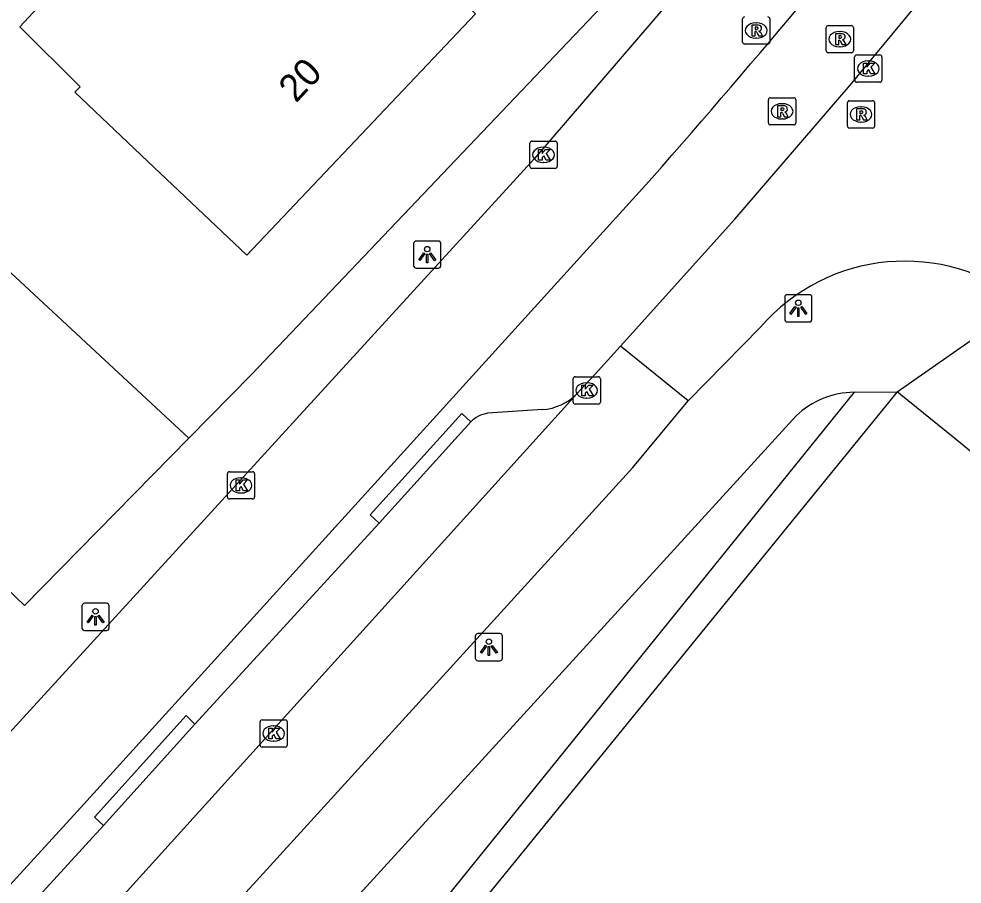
# Model space of a CAD drawing. Extents: x 161772 to 163123, y 383092 to 383917.
# Drawn here: x 161916.46 to 161951.08, y 383268.85 to 383300.61 of the extents above; entities that cross this region are included whole.
import ezdxf

# ---------------------------------------------------------------- set-up
doc = ezdxf.new("R2010")
doc.units = 0
for name, color, linetype in [('IMGEO_Berm_open', 7, 'Continuous'), ('IMGEO_Fietspad_gesloten', 7, 'Continuous'), ('IMGEO_Hek', 7, 'Continuous'), ('IMGEO_Kolk', 7, 'Continuous'), ('IMGEO_Lichtpunt', 7, 'Continuous'), ('IMGEO_Pand', 7, 'Continuous'), ('IMGEO_Pand_nummerreeks', 7, 'Continuous'), ('IMGEO_Parkeervlak_open', 7, 'Continuous'), ('IMGEO_Rijbaan_lokaal_gesloten', 7, 'Continuous'), ('IMGEO_Rioolput', 7, 'Continuous'), ('IMGEO_Voetpad_gesloten', 7, 'Continuous'), ('IMGEO_Voetpad_halfverhard', 7, 'Continuous'), ('IMGEO_Voetpad_open', 7, 'Continuous')]:
    doc.layers.add(name, color=color, linetype=linetype)

msp = doc.modelspace()

# ---------------------------------------------------------------- linework, layer by layer
at = {"layer": 'IMGEO_Berm_open'}
for points in [[(161933.044, 383285.816), (161932.714, 383286.12), (161929.346, 383282.406), (161929.677, 383282.101)], [(161922.916, 383274.718), (161922.593, 383275.04), (161919.229, 383271.314), (161919.558, 383271.008)]]:
    msp.add_lwpolyline(points, dxfattribs=at)
at = {"layer": 'IMGEO_Fietspad_gesloten'}
for points in [[(161953.961, 383317.758), (161942.798, 383304.121), (161935.389, 383295.477), (161886.612, 383242.159)], [(161889.95, 383240.214), (161918.598, 383271.518), (161939.704, 383294.768)]]:
    msp.add_lwpolyline(points, dxfattribs=at)
msp.add_arc((161591.388, 383599.05), 462.506, 318.86018, 321.05072, dxfattribs=at)
at = {"layer": 'IMGEO_Hek'}
msp.add_lwpolyline([(161906.674, 383300.084), (161922.701, 383285.219)], dxfattribs=at)
at = {"layer": 'IMGEO_Kolk'}
for p, q in [((161947.135, 383298.357), (161947.135, 383299.209)), ((161947.21, 383299.283), (161948.062, 383299.283)), ((161948.136, 383299.209), (161948.136, 383298.357)), ((161947.623, 383299.063), (161947.648, 383299.063)), ((161947.646, 383298.503), (161947.621, 383298.503)), ((161948.062, 383298.283), (161947.21, 383298.283)), ((161935.215, 383295.192), (161935.215, 383296.044)), ((161935.29, 383296.118), (161936.142, 383296.118)), ((161936.216, 383296.044), (161936.216, 383295.192)), ((161935.703, 383295.898), (161935.728, 383295.898)), ((161935.726, 383295.338), (161935.701, 383295.338)), ((161936.142, 383295.118), (161935.29, 383295.118)), ((161936.799, 383286.544), (161936.799, 383287.396)), ((161936.874, 383287.47), (161937.726, 383287.47)), ((161937.8, 383287.396), (161937.8, 383286.544)), ((161937.287, 383287.25), (161937.312, 383287.25)), ((161937.31, 383286.69), (161937.285, 383286.69)), ((161937.726, 383286.47), (161936.874, 383286.47)), ((161924.11, 383283.061), (161924.11, 383283.913)), ((161924.185, 383283.987), (161925.037, 383283.987)), ((161925.111, 383283.913), (161925.111, 383283.061)), ((161924.598, 383283.767), (161924.623, 383283.767)), ((161924.621, 383283.207), (161924.596, 383283.207)), ((161925.037, 383282.987), (161924.185, 383282.987)), ((161925.383, 383274.881), (161926.235, 383274.881)), ((161925.308, 383273.955), (161925.308, 383274.807)), ((161925.796, 383274.661), (161925.821, 383274.661)), ((161926.309, 383274.807), (161926.309, 383273.955)), ((161926.235, 383273.881), (161925.383, 383273.881)), ((161925.819, 383274.101), (161925.794, 383274.101))]:
    msp.add_line(p, q, dxfattribs=at)
for points in [[(161947.135, 383298.357), (161947.135, 383299.209)], [(161947.21, 383299.283), (161948.062, 383299.283)], [(161948.136, 383299.209), (161948.136, 383298.357)], [(161947.456, 383298.983), (161947.579, 383298.983), (161947.579, 383298.832), (161947.709, 383298.983), (161947.873, 383298.983), (161947.727, 383298.832), (161947.88, 383298.583), (161947.728, 383298.583), (161947.643, 383298.747), (161947.579, 383298.68), (161947.579, 383298.583), (161947.456, 383298.583), (161947.456, 383298.983)], [(161948.062, 383298.283), (161947.21, 383298.283)], [(161935.215, 383295.192), (161935.215, 383296.044)], [(161935.29, 383296.118), (161936.142, 383296.118)], [(161936.216, 383296.044), (161936.216, 383295.192)], [(161935.536, 383295.818), (161935.659, 383295.818), (161935.659, 383295.667), (161935.789, 383295.818), (161935.953, 383295.818), (161935.807, 383295.667), (161935.96, 383295.418), (161935.808, 383295.418), (161935.723, 383295.582), (161935.659, 383295.515), (161935.659, 383295.418), (161935.536, 383295.418), (161935.536, 383295.818)], [(161936.142, 383295.118), (161935.29, 383295.118)], [(161936.799, 383286.544), (161936.799, 383287.396)], [(161936.874, 383287.47), (161937.726, 383287.47)], [(161937.8, 383287.396), (161937.8, 383286.544)], [(161937.12, 383287.17), (161937.243, 383287.17), (161937.243, 383287.019), (161937.373, 383287.17), (161937.537, 383287.17), (161937.391, 383287.019), (161937.544, 383286.77), (161937.392, 383286.77), (161937.307, 383286.934), (161937.243, 383286.867), (161937.243, 383286.77), (161937.12, 383286.77), (161937.12, 383287.17)], [(161937.726, 383286.47), (161936.874, 383286.47)], [(161924.11, 383283.061), (161924.11, 383283.913)], [(161924.185, 383283.987), (161925.037, 383283.987)], [(161925.111, 383283.913), (161925.111, 383283.061)], [(161924.431, 383283.687), (161924.554, 383283.687), (161924.554, 383283.536), (161924.684, 383283.687), (161924.848, 383283.687), (161924.702, 383283.536), (161924.855, 383283.287), (161924.703, 383283.287), (161924.618, 383283.451), (161924.554, 383283.384), (161924.554, 383283.287), (161924.431, 383283.287), (161924.431, 383283.687)], [(161925.037, 383282.987), (161924.185, 383282.987)], [(161925.383, 383274.881), (161926.235, 383274.881)], [(161925.308, 383273.955), (161925.308, 383274.807)], [(161925.629, 383274.581), (161925.752, 383274.581), (161925.752, 383274.43), (161925.882, 383274.581), (161926.046, 383274.581), (161925.9, 383274.43), (161926.053, 383274.181), (161925.901, 383274.181), (161925.816, 383274.345), (161925.752, 383274.278), (161925.752, 383274.181), (161925.629, 383274.181), (161925.629, 383274.581)], [(161926.309, 383274.807), (161926.309, 383273.955)], [(161926.235, 383273.881), (161925.383, 383273.881)]]:
    msp.add_lwpolyline(points, dxfattribs=at)
for centre, start, end in [((161947.212, 383299.207), 91.552, 178.448), ((161947.212, 383299.207), 91.552, 178.448), ((161948.06, 383299.207), 1.552, 88.448), ((161948.06, 383299.207), 1.552, 88.448), ((161947.212, 383298.359), 181.552, 268.448), ((161947.212, 383298.359), 181.552, 268.448), ((161948.06, 383298.359), 271.552, 358.448), ((161948.06, 383298.359), 271.552, 358.448), ((161935.292, 383296.042), 91.552, 178.448), ((161935.292, 383296.042), 91.552, 178.448), ((161936.14, 383296.042), 1.552, 88.448), ((161936.14, 383296.042), 1.552, 88.448), ((161935.292, 383295.194), 181.552, 268.448), ((161935.292, 383295.194), 181.552, 268.448), ((161936.14, 383295.194), 271.552, 358.448), ((161936.14, 383295.194), 271.552, 358.448), ((161936.876, 383287.394), 91.552, 178.448), ((161936.876, 383287.394), 91.552, 178.448), ((161937.724, 383287.394), 1.552, 88.448), ((161937.724, 383287.394), 1.552, 88.448), ((161936.876, 383286.546), 181.552, 268.448), ((161936.876, 383286.546), 181.552, 268.448), ((161937.724, 383286.546), 271.552, 358.448), ((161937.724, 383286.546), 271.552, 358.448), ((161924.187, 383283.911), 91.552, 178.448), ((161924.187, 383283.911), 91.552, 178.448), ((161925.035, 383283.911), 1.552, 88.448), ((161925.035, 383283.911), 1.552, 88.448), ((161924.187, 383283.063), 181.552, 268.448), ((161924.187, 383283.063), 181.552, 268.448), ((161925.035, 383283.063), 271.552, 358.448), ((161925.035, 383283.063), 271.552, 358.448), ((161925.385, 383274.805), 91.552, 178.448), ((161925.385, 383274.805), 91.552, 178.448), ((161926.233, 383274.805), 1.552, 88.448), ((161926.233, 383274.805), 1.552, 88.448), ((161925.385, 383273.957), 181.552, 268.448), ((161925.385, 383273.957), 181.552, 268.448), ((161926.233, 383273.957), 271.552, 358.448), ((161926.233, 383273.957), 271.552, 358.448)]:
    msp.add_arc(centre, 0.0765, start, end, dxfattribs=at)
for centre, major_axis, ratio, start_param, end_param in [((161947.622, 383298.783), (-0.387, 0.002), 0.722429, 4.712389, 7.853982), ((161947.647, 383298.783), (-0.39, 0.002), 0.717154, 1.570796, 4.712389), ((161935.702, 383295.618), (-0.387, 0.002), 0.722429, 4.712389, 7.853982), ((161935.727, 383295.618), (-0.39, 0.002), 0.717154, 1.570796, 4.712389), ((161937.286, 383286.97), (-0.387, 0.002), 0.722429, 4.712389, 7.853982), ((161937.311, 383286.97), (-0.39, 0.002), 0.717154, 1.570796, 4.712389), ((161924.597, 383283.487), (-0.387, 0.002), 0.722429, 4.712389, 7.853982), ((161924.622, 383283.487), (-0.39, 0.002), 0.717154, 1.570796, 4.712389), ((161925.795, 383274.381), (-0.387, 0.002), 0.722429, 4.712389, 7.853982), ((161925.82, 383274.381), (-0.39, 0.002), 0.717154, 1.570796, 4.712389)]:
    msp.add_ellipse(centre, major_axis=major_axis, ratio=ratio, start_param=start_param, end_param=end_param, dxfattribs=at)
at = {"layer": 'IMGEO_Lichtpunt'}
for p, q in [((161930.947, 383292.359), (161930.947, 383291.552)), ((161930.947, 383292.359), (161930.947, 383291.552)), ((161931.849, 383292.454), (161931.041, 383292.454)), ((161931.849, 383292.454), (161931.041, 383292.454)), ((161931.943, 383291.552), (161931.943, 383292.359)), ((161931.943, 383291.552), (161931.943, 383292.359)), ((161931.041, 383291.458), (161931.849, 383291.458)), ((161931.041, 383291.458), (161931.849, 383291.458)), ((161945.471, 383290.483), (161944.663, 383290.483)), ((161945.471, 383290.483), (161944.663, 383290.483)), ((161944.569, 383290.388), (161944.569, 383289.581)), ((161944.569, 383290.388), (161944.569, 383289.581)), ((161945.565, 383289.581), (161945.565, 383290.388)), ((161945.565, 383289.581), (161945.565, 383290.388)), ((161944.663, 383289.487), (161945.471, 383289.487)), ((161944.663, 383289.487), (161945.471, 383289.487)), ((161918.773, 383279.065), (161918.773, 383278.258)), ((161918.773, 383279.065), (161918.773, 383278.258)), ((161919.675, 383279.16), (161918.867, 383279.16)), ((161919.675, 383279.16), (161918.867, 383279.16)), ((161919.769, 383278.258), (161919.769, 383279.065)), ((161919.769, 383278.258), (161919.769, 383279.065)), ((161918.867, 383278.164), (161919.675, 383278.164)), ((161918.867, 383278.164), (161919.675, 383278.164)), ((161934.112, 383278.048), (161933.304, 383278.048)), ((161934.112, 383278.048), (161933.304, 383278.048)), ((161933.21, 383277.953), (161933.21, 383277.146)), ((161933.21, 383277.953), (161933.21, 383277.146)), ((161934.206, 383277.146), (161934.206, 383277.953)), ((161934.206, 383277.146), (161934.206, 383277.953)), ((161933.304, 383277.052), (161934.112, 383277.052)), ((161933.304, 383277.052), (161934.112, 383277.052))]:
    msp.add_line(p, q, dxfattribs=at)
for points in [[(161931.321, 383292.023), (161931.36, 383291.995), (161931.172, 383291.733), (161931.134, 383291.76), (161931.321, 383292.023)], [(161931.423, 383291.975), (161931.47, 383291.975), (161931.47, 383291.653), (161931.423, 383291.653), (161931.423, 383291.975)], [(161931.533, 383291.995), (161931.571, 383292.022), (161931.758, 383291.76), (161931.719, 383291.732), (161931.533, 383291.995)], [(161944.943, 383290.052), (161944.982, 383290.024), (161944.794, 383289.762), (161944.756, 383289.789), (161944.943, 383290.052)], [(161945.045, 383290.004), (161945.092, 383290.004), (161945.092, 383289.682), (161945.045, 383289.682), (161945.045, 383290.004)], [(161945.155, 383290.024), (161945.193, 383290.051), (161945.38, 383289.789), (161945.341, 383289.761), (161945.155, 383290.024)], [(161919.147, 383278.729), (161919.186, 383278.701), (161918.998, 383278.439), (161918.96, 383278.466), (161919.147, 383278.729)], [(161919.359, 383278.701), (161919.397, 383278.728), (161919.584, 383278.466), (161919.545, 383278.438), (161919.359, 383278.701)], [(161919.249, 383278.681), (161919.296, 383278.681), (161919.296, 383278.359), (161919.249, 383278.359), (161919.249, 383278.681)], [(161933.584, 383277.617), (161933.623, 383277.589), (161933.435, 383277.327), (161933.397, 383277.354), (161933.584, 383277.617)], [(161933.686, 383277.569), (161933.733, 383277.569), (161933.733, 383277.247), (161933.686, 383277.247), (161933.686, 383277.569)], [(161933.796, 383277.589), (161933.834, 383277.616), (161934.021, 383277.354), (161933.982, 383277.326), (161933.796, 383277.589)]]:
    msp.add_lwpolyline(points, dxfattribs=at)
for centre in [(161931.446, 383292.157), (161945.068, 383290.186), (161919.272, 383278.863), (161933.709, 383277.751)]:
    msp.add_circle(centre, 0.0994, dxfattribs=at)
for centre, start, end in [((161931.041, 383292.359), 90, 180), ((161931.041, 383292.359), 90, 180), ((161931.849, 383292.359), 0, 90), ((161931.849, 383292.359), 0, 90), ((161931.041, 383291.552), 180, 270), ((161931.041, 383291.552), 180, 270), ((161931.849, 383291.552), 270, 0), ((161931.849, 383291.552), 270, 360), ((161944.663, 383290.388), 90, 180), ((161944.663, 383290.388), 90, 180), ((161945.471, 383290.388), 0, 90), ((161945.471, 383290.388), 0, 90), ((161944.663, 383289.581), 180, 270), ((161944.663, 383289.581), 180, 270), ((161945.471, 383289.581), 270, 0), ((161945.471, 383289.581), 270, 360), ((161918.867, 383279.065), 90, 180), ((161918.867, 383279.065), 90, 180), ((161919.675, 383279.065), 0, 90), ((161919.675, 383279.065), 0, 90), ((161918.867, 383278.258), 180, 270), ((161918.867, 383278.258), 180, 270), ((161919.675, 383278.258), 270, 0), ((161919.675, 383278.258), 270, 360), ((161933.304, 383277.953), 90, 180), ((161933.304, 383277.953), 90, 180), ((161934.112, 383277.953), 0, 90), ((161934.112, 383277.953), 0, 90), ((161933.304, 383277.146), 180, 270), ((161933.304, 383277.146), 180, 270), ((161934.112, 383277.146), 270, 0), ((161934.112, 383277.146), 270, 360)]:
    msp.add_arc(centre, 0.0946, start, end, dxfattribs=at)
at = {"layer": 'IMGEO_Pand'}
for points in [[(161932.283, 383306.506), (161933.226, 383305.654), (161930.788, 383303.163), (161933.215, 383300.787), (161924.825, 383291.929), (161921.195, 383295.367), (161918.509, 383297.912), (161918.702, 383298.116), (161916.489, 383300.309), (161921.863, 383306.099), (161917.248, 383310.333), (161921.833, 383315.278), (161927.696, 383310.365), (161927.822, 383310.509)], [(161948.692, 383286.922), (161926.928, 383260.179), (161926.113, 383260.316), (161925.396, 383260.247), (161924.808, 383259.886), (161923.996, 383259.376), (161923.38, 383258.622), (161922.87, 383257.998), (161922.513, 383257.114), (161922.368, 383256.269), (161922.433, 383255.394), (161922.56, 383254.822), (161920.31, 383252.058), (161918.629, 383250), (161917.31, 383248.385)], [(161962.128, 383275.94), (161960.12, 383277.564), (161956.679, 383280.347), (161958.125, 383282.154), (161958.256, 383282.318), (161955.767, 383284.327), (161955.635, 383284.17), (161954.187, 383282.446), (161950.745, 383285.25), (161948.835, 383286.806), (161948.692, 383286.922)]]:
    msp.add_lwpolyline(points, dxfattribs=at)
at = {"layer": 'IMGEO_Parkeervlak_open'}
for points in [[(161935.675, 383286.268), (161933.657, 383286.132)], [(161933.044, 383285.816), (161929.677, 383282.101)], [(161929.677, 383282.101), (161922.916, 383274.718)], [(161922.916, 383274.718), (161919.558, 383271.008)], [(161919.558, 383271.008), (161891.178, 383239.989)]]:
    msp.add_lwpolyline(points, dxfattribs=at)
for centre, radius, start, end in [((161935.529, 383288.269), 2.006, 274.1825, 314.7464), ((161933.804, 383285.094), 1.048, 98.0583, 136.4837)]:
    msp.add_arc(centre, radius, start, end, dxfattribs=at)
at = {"layer": 'IMGEO_Rijbaan_lokaal_gesloten'}
for points in [[(161938.545, 383288.593), (161942.733, 383293.261), (161946.965, 383298.168), (161951.858, 383304.076), (161955.895, 383309.039), (161956.93, 383310.332)], [(161943.672, 383289.284), (161941.028, 383286.586)], [(161938.545, 383288.593), (161937.725, 383287.694), (161936.941, 383286.844)], [(161941.028, 383286.586), (161938.545, 383288.593)], [(161936.941, 383286.844), (161892.025, 383237.199)], [(161890.056, 383230.375), (161894.115, 383235.022), (161925.176, 383268.972), (161938.996, 383284.148), (161941.028, 383286.586)]]:
    msp.add_lwpolyline(points, dxfattribs=at)
msp.add_arc((161948.974, 383284.718), 6.997, 51.2028, 139.2618, dxfattribs=at)
at = {"layer": 'IMGEO_Rioolput'}
for p, q in [((161943.021, 383299.754), (161943.021, 383300.606)), ((161944.022, 383300.606), (161944.022, 383299.754)), ((161943.509, 383300.46), (161943.534, 383300.46)), ((161946.089, 383299.436), (161946.089, 383300.288)), ((161946.164, 383300.362), (161947.016, 383300.362)), ((161947.09, 383300.288), (161947.09, 383299.436)), ((161943.532, 383299.9), (161943.507, 383299.9)), ((161946.577, 383300.142), (161946.602, 383300.142)), ((161943.948, 383299.68), (161943.096, 383299.68)), ((161946.6, 383299.582), (161946.575, 383299.582)), ((161947.016, 383299.362), (161946.164, 383299.362)), ((161943.97, 383296.787), (161943.97, 383297.639)), ((161944.045, 383297.713), (161944.897, 383297.713)), ((161944.458, 383297.493), (161944.483, 383297.493)), ((161944.971, 383297.639), (161944.971, 383296.787)), ((161946.868, 383296.675), (161946.868, 383297.527)), ((161946.943, 383297.601), (161947.795, 383297.601)), ((161947.869, 383297.527), (161947.869, 383296.675)), ((161947.356, 383297.381), (161947.381, 383297.381)), ((161944.897, 383296.713), (161944.045, 383296.713)), ((161944.481, 383296.933), (161944.456, 383296.933)), ((161947.379, 383296.821), (161947.354, 383296.821)), ((161947.795, 383296.601), (161946.943, 383296.601))]:
    msp.add_line(p, q, dxfattribs=at)
for points in [[(161943.021, 383299.754), (161943.021, 383300.606)], [(161944.022, 383300.606), (161944.022, 383299.754)], [(161943.61, 383300.378), (161943.358, 383300.38), (161943.358, 383299.98)], [(161943.536, 383300.299), (161943.482, 383300.299), (161943.482, 383300.218)], [(161943.482, 383300.218), (161943.534, 383300.218)], [(161946.089, 383299.436), (161946.089, 383300.288)], [(161946.164, 383300.362), (161947.016, 383300.362)], [(161947.09, 383300.288), (161947.09, 383299.436)], [(161943.358, 383299.98), (161943.482, 383299.98), (161943.482, 383300.142), (161943.493, 383300.142)], [(161943.54, 383300.113), (161943.611, 383299.98), (161943.751, 383299.98), (161943.686, 383300.106)], [(161946.678, 383300.06), (161946.426, 383300.062), (161946.426, 383299.662)], [(161946.426, 383299.662), (161946.55, 383299.662), (161946.55, 383299.824), (161946.561, 383299.824)], [(161946.604, 383299.981), (161946.55, 383299.981), (161946.55, 383299.9)], [(161946.55, 383299.9), (161946.602, 383299.9)], [(161943.948, 383299.68), (161943.096, 383299.68)], [(161946.608, 383299.795), (161946.679, 383299.662), (161946.819, 383299.662), (161946.754, 383299.788)], [(161947.016, 383299.362), (161946.164, 383299.362)], [(161943.97, 383296.787), (161943.97, 383297.639)], [(161944.045, 383297.713), (161944.897, 383297.713)], [(161944.559, 383297.411), (161944.307, 383297.413), (161944.307, 383297.013)], [(161944.971, 383297.639), (161944.971, 383296.787)], [(161946.868, 383296.675), (161946.868, 383297.527)], [(161946.943, 383297.601), (161947.795, 383297.601)], [(161947.869, 383297.527), (161947.869, 383296.675)], [(161944.307, 383297.013), (161944.431, 383297.013), (161944.431, 383297.175), (161944.442, 383297.175)], [(161944.485, 383297.332), (161944.431, 383297.332), (161944.431, 383297.251)], [(161944.431, 383297.251), (161944.483, 383297.251)], [(161944.489, 383297.146), (161944.56, 383297.013), (161944.7, 383297.013), (161944.635, 383297.139)], [(161947.457, 383297.299), (161947.205, 383297.301), (161947.205, 383296.901)], [(161947.205, 383296.901), (161947.329, 383296.901), (161947.329, 383297.063), (161947.34, 383297.063)], [(161947.383, 383297.22), (161947.329, 383297.22), (161947.329, 383297.139)], [(161947.329, 383297.139), (161947.381, 383297.139)], [(161944.897, 383296.713), (161944.045, 383296.713)], [(161947.387, 383297.034), (161947.458, 383296.901), (161947.598, 383296.901), (161947.533, 383297.027)], [(161947.795, 383296.601), (161946.943, 383296.601)]]:
    msp.add_lwpolyline(points, dxfattribs=at)
for centre, radius, start, end in [((161943.098, 383300.604), 0.0765, 91.552, 178.448), ((161943.098, 383300.604), 0.0765, 91.552, 178.448), ((161943.946, 383300.604), 0.0765, 1.552, 88.448), ((161943.946, 383300.604), 0.0765, 1.552, 88.448), ((161943.518, 383300.407), 0.19, 274.7715, 282.9687), ((161943.542, 383300.203), 0.0964, 77.0061, 93.1865), ((161943.556, 383300.26), 0.0378, 276.6634, 79.6772), ((161943.609, 383300.268), 0.109, 350.3612, 89.416), ((161943.607, 383300.268), 0.112, 277.5842, 350.9817), ((161943.591, 383300.053), 0.108, 29.5134, 73.7905), ((161946.166, 383300.286), 0.0765, 91.552, 178.448), ((161946.166, 383300.286), 0.0765, 91.552, 178.448), ((161947.014, 383300.286), 0.0765, 1.552, 88.448), ((161947.014, 383300.286), 0.0765, 1.552, 88.448), ((161943.492, 383300.089), 0.0533, 26.0293, 88.6989), ((161946.56, 383299.771), 0.0533, 26.0293, 88.6989), ((161946.586, 383300.089), 0.19, 274.7715, 282.9687), ((161946.61, 383299.885), 0.0964, 77.0061, 93.1865), ((161946.624, 383299.942), 0.0378, 276.6634, 79.6772), ((161946.677, 383299.95), 0.109, 350.3612, 89.416), ((161946.675, 383299.95), 0.112, 277.5842, 350.9817), ((161946.659, 383299.735), 0.108, 29.5134, 73.7905), ((161943.098, 383299.756), 0.0765, 181.552, 268.448), ((161943.098, 383299.756), 0.0765, 181.552, 268.448), ((161943.946, 383299.756), 0.0765, 271.552, 358.448), ((161943.946, 383299.756), 0.0765, 271.552, 358.448), ((161946.166, 383299.438), 0.0765, 181.552, 268.448), ((161946.166, 383299.438), 0.0765, 181.552, 268.448), ((161947.014, 383299.438), 0.0765, 271.552, 358.448), ((161947.014, 383299.438), 0.0765, 271.552, 358.448), ((161944.047, 383297.637), 0.0765, 91.552, 178.448), ((161944.047, 383297.637), 0.0765, 91.552, 178.448), ((161944.558, 383297.301), 0.109, 350.3612, 89.416), ((161944.895, 383297.637), 0.0765, 1.552, 88.448), ((161944.895, 383297.637), 0.0765, 1.552, 88.448), ((161946.945, 383297.525), 0.0765, 91.552, 178.448), ((161946.945, 383297.525), 0.0765, 91.552, 178.448), ((161947.793, 383297.525), 0.0765, 1.552, 88.448), ((161947.793, 383297.525), 0.0765, 1.552, 88.448), ((161944.441, 383297.122), 0.0533, 26.0293, 88.6989), ((161944.467, 383297.44), 0.19, 274.7715, 282.9687), ((161944.491, 383297.236), 0.0964, 77.0061, 93.1865), ((161944.505, 383297.293), 0.0378, 276.6634, 79.6772), ((161944.556, 383297.301), 0.112, 277.5842, 350.9817), ((161944.54, 383297.086), 0.108, 29.5134, 73.7905), ((161947.339, 383297.01), 0.0533, 26.0293, 88.6989), ((161947.365, 383297.328), 0.19, 274.7715, 282.9687), ((161947.389, 383297.124), 0.0964, 77.0061, 93.1865), ((161947.403, 383297.181), 0.0378, 276.6634, 79.6772), ((161947.456, 383297.189), 0.109, 350.3612, 89.416), ((161947.454, 383297.189), 0.112, 277.5842, 350.9817), ((161947.438, 383296.974), 0.108, 29.5134, 73.7905), ((161944.047, 383296.789), 0.0765, 181.552, 268.448), ((161944.047, 383296.789), 0.0765, 181.552, 268.448), ((161944.895, 383296.789), 0.0765, 271.552, 358.448), ((161944.895, 383296.789), 0.0765, 271.552, 358.448), ((161946.945, 383296.677), 0.0765, 181.552, 268.448), ((161946.945, 383296.677), 0.0765, 181.552, 268.448), ((161947.793, 383296.677), 0.0765, 271.552, 358.448), ((161947.793, 383296.677), 0.0765, 271.552, 358.448)]:
    msp.add_arc(centre, radius, start, end, dxfattribs=at)
for centre, major_axis, ratio, start_param, end_param in [((161943.508, 383300.18), (-0.387, 0.002), 0.722429, 4.712389, 7.853982), ((161943.533, 383300.18), (-0.39, 0.002), 0.717154, 1.570796, 4.712389), ((161946.576, 383299.862), (-0.387, 0.002), 0.722429, 4.712389, 7.853982), ((161946.601, 383299.862), (-0.39, 0.002), 0.717154, 1.570796, 4.712389), ((161944.457, 383297.213), (-0.387, 0.002), 0.722429, 4.712389, 7.853982), ((161944.482, 383297.213), (-0.39, 0.002), 0.717154, 1.570796, 4.712389), ((161947.355, 383297.101), (-0.387, 0.002), 0.722429, 4.712389, 7.853982), ((161947.38, 383297.101), (-0.39, 0.002), 0.717154, 1.570796, 4.712389)]:
    msp.add_ellipse(centre, major_axis=major_axis, ratio=ratio, start_param=start_param, end_param=end_param, dxfattribs=at)
at = {"layer": 'IMGEO_Voetpad_gesloten'}
msp.add_lwpolyline([(161948.692, 383286.922), (161953.358, 383290.171)], dxfattribs=at)
at = {"layer": 'IMGEO_Voetpad_halfverhard'}
msp.add_lwpolyline([(161947.115, 383286.904), (161926.722, 383261.652), (161924.881, 383263.332), (161919.034, 383256.173), (161920.997, 383254.575), (161917.095, 383249.921)], dxfattribs=at)
at = {"layer": 'IMGEO_Voetpad_open'}
for points in [[(161959.195, 383331.001), (161957.936, 383328.362), (161958.095, 383328.287), (161956.227, 383324.789), (161956.346, 383324.34), (161954.519, 383321.774), (161948.264, 383313.526), (161946.008, 383310.656), (161937.818, 383301.48), (161938.061, 383301.283), (161925, 383287.557), (161922.701, 383285.219), (161916.662, 383279.077), (161912.104, 383283.459)], [(161947.115, 383286.904), (161948.692, 383286.922)], [(161914.219, 383252.347), (161944.99, 383286.04)]]:
    msp.add_lwpolyline(points, dxfattribs=at)
msp.add_arc((161947.137, 383283.805), 3.099, 90.4051, 133.847, dxfattribs=at)

# ---------------------------------------------------------------- texts
at = {"layer": 'IMGEO_Pand_nummerreeks'}
msp.add_text('20', height=1, rotation=46.5528, dxfattribs=at).set_placement((161926.625, 383297.493))

doc.saveas('drawing.dxf')
